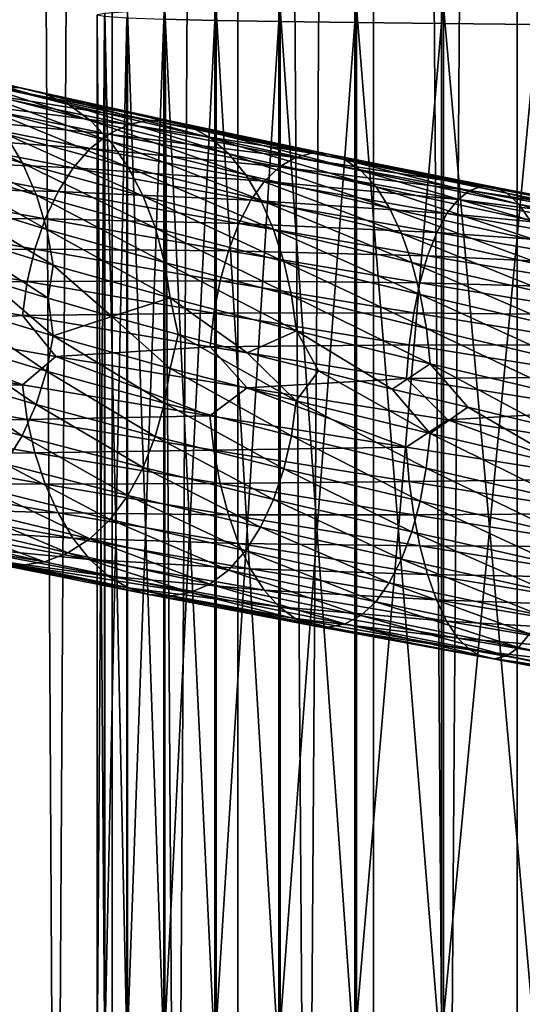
# Model space of a CAD drawing. Header units: metres. Extents: x -44 to 117, y -432 to 89.
# Tile 637 of 656: x -9.25 to -4.4, y -209.76 to -200.26. Entities that reach past the tile are written whole.
import ezdxf

# ---------------------------------------------------------------- set-up
doc = ezdxf.new("R2010")
doc.units = ezdxf.units.M
doc.layers.add('solid_125568', color=7, linetype='CONTINUOUS')

msp = doc.modelspace()

# ---------------------------------------------------------------- linework, layer by layer
at = {"layer": 'solid_125568'}
for points in [[(-4.446262, -312.487854, 241.561676), (-4.446262, -117.692879, 207.214066), (-5.834389, -117.79686, 206.62439)], [(-2.998006, -312.412567, 241.988663), (-2.998006, -117.617592, 207.641052), (-4.446262, -117.692879, 207.214066)], [(-4.446262, -312.487854, 241.561676), (-2.998006, -312.412567, 241.988663), (-4.446262, -117.692879, 207.214066)], [(-5.834389, -312.591827, 240.972), (-5.834389, -117.79686, 206.62439), (-7.143617, -117.928116, 205.87999)], [(-5.834389, -312.591827, 240.972), (-4.446262, -312.487854, 241.561676), (-5.834389, -117.79686, 206.62439)], [(-7.143617, -312.723083, 240.2276), (-7.143617, -117.928116, 205.87999), (-8.356239, -118.084877, 204.990936)], [(-7.143617, -312.723083, 240.2276), (-5.834389, -312.591827, 240.972), (-7.143617, -117.928116, 205.87999)], [(-8.356239, -312.879852, 239.338547), (-8.356239, -118.084877, 204.990936), (-9.455857, -118.26503, 203.969254)], [(-8.356239, -312.879852, 239.338547), (-7.143617, -312.723083, 240.2276), (-8.356239, -118.084877, 204.990936)], [(-9.455857, -313.059998, 238.316864), (-8.356239, -312.879852, 239.338547), (-9.455857, -118.26503, 203.969254)], [(-9.455857, -316.158295, 220.745651), (-9.455857, -121.363304, 186.398041), (-8.356239, -121.543457, 185.376373)], [(-8.356239, -316.33844, 219.723969), (-9.455857, -316.158295, 220.745651), (-8.356239, -121.543457, 185.376373)], [(-8.356239, -316.33844, 219.723969), (-8.356239, -121.543457, 185.376373), (-7.143617, -121.700218, 184.48732)], [(-7.143617, -316.495209, 218.83493), (-8.356239, -316.33844, 219.723969), (-7.143617, -121.700218, 184.48732)], [(-7.143617, -316.495209, 218.83493), (-7.143617, -121.700218, 184.48732), (-5.834389, -121.831474, 183.74292)], [(-5.834389, -316.626465, 218.09053), (-7.143617, -316.495209, 218.83493), (-5.834389, -121.831474, 183.74292)], [(-5.834389, -316.626465, 218.09053), (-5.834389, -121.831474, 183.74292), (-4.446262, -121.935455, 183.153229)], [(-4.446262, -316.730438, 217.500839), (-5.834389, -316.626465, 218.09053), (-4.446262, -121.935455, 183.153229)], [(-4.446262, -316.730438, 217.500839), (-4.446262, -121.935455, 183.153229), (-2.998006, -122.010742, 182.726242)], [(-2.998006, -316.805725, 217.073853), (-4.446262, -316.730438, 217.500839), (-2.998006, -122.010742, 182.726242)], [(-7.365107, -190.34108, 941.518311), (-7.365107, -200.264862, 941.756592), (-7.856378, -200.252304, 942.755249)], [(-6.747565, -190.399216, 940.594116), (-7.365107, -200.264862, 941.756592), (-7.365107, -190.34108, 941.518311)], [(-6.747565, -190.399216, 940.594116), (-6.747565, -200.276489, 940.830627), (-7.365107, -200.264862, 941.756592)], [(-6.01434, -190.451797, 939.758423), (-6.747565, -200.276489, 940.830627), (-6.747565, -190.399216, 940.594116)], [(-6.01434, -190.451797, 939.758423), (-6.01434, -200.287018, 939.993286), (-6.747565, -200.276489, 940.830627)], [(-5.178002, -190.497894, 939.025452), (-6.01434, -200.287018, 939.993286), (-6.01434, -190.451797, 939.758423)], [(-5.178002, -190.497894, 939.025452), (-5.178002, -200.296234, 939.258972), (-6.01434, -200.287018, 939.993286)], [(-4.252891, -190.536758, 938.407898), (-5.178002, -200.296234, 939.258972), (-5.178002, -190.497894, 939.025452)], [(-4.252891, -190.536758, 938.407898), (-4.252891, -200.304016, 938.640198), (-5.178002, -200.296234, 939.258972)], [(-7.847002, -200.170471, 949.267151), (-7.352857, -210.508636, 949.993958), (-7.352857, -200.157928, 950.264404)], [(-7.352857, -200.157928, 950.264404), (-6.732651, -210.543488, 950.917542), (-6.732651, -200.146332, 951.188538)], [(-7.352857, -200.157928, 950.264404), (-7.352857, -210.508636, 949.993958), (-6.732651, -210.543488, 950.917542)], [(-6.732651, -200.146332, 951.188538), (-5.997018, -210.574951, 951.752197), (-5.997018, -200.135818, 952.023743)], [(-6.732651, -200.146332, 951.188538), (-6.732651, -210.543488, 950.917542), (-5.997018, -210.574951, 951.752197)], [(-5.997018, -200.135818, 952.023743), (-5.158569, -210.602554, 952.483643), (-5.158569, -200.126633, 952.755615)], [(-5.997018, -200.135818, 952.023743), (-5.997018, -210.574951, 951.752197), (-5.158569, -210.602554, 952.483643)], [(-5.158569, -200.126633, 952.755615), (-4.231679, -210.625763, 953.099365), (-4.231679, -200.118881, 953.371704)], [(-5.158569, -200.126633, 952.755615), (-5.158569, -210.602554, 952.483643), (-4.231679, -210.625763, 953.099365)], [(-8.499991, -200.21138, 946.012146), (-8.425529, -210.390228, 946.854126), (-8.425529, -200.197418, 947.12262)], [(-8.499991, -200.21138, 946.012146), (-8.499991, -210.348358, 945.744385), (-8.425529, -210.390228, 946.854126)], [(-8.428726, -200.225342, 944.901428), (-8.499991, -210.348358, 945.744385), (-8.499991, -200.21138, 946.012146)], [(-8.428726, -200.225342, 944.901428), (-8.428726, -210.306503, 944.634338), (-8.499991, -210.348358, 945.744385)], [(-8.212955, -200.239059, 943.80957), (-8.428726, -210.306503, 944.634338), (-8.428726, -200.225342, 944.901428)], [(-8.212955, -200.239059, 943.80957), (-8.212955, -210.265335, 943.543152), (-8.428726, -210.306503, 944.634338)], [(-8.425529, -200.197418, 947.12262), (-8.206614, -210.431351, 947.944702), (-8.206614, -200.183701, 948.213867)], [(-8.425529, -200.197418, 947.12262), (-8.425529, -210.390228, 946.854126), (-8.206614, -210.431351, 947.944702)], [(-7.856378, -200.252304, 942.755249), (-8.212955, -210.265335, 943.543152), (-8.212955, -200.239059, 943.80957)], [(-7.856378, -200.252304, 942.755249), (-7.856378, -210.225601, 942.489502), (-8.212955, -210.265335, 943.543152)], [(-8.206614, -200.183701, 948.213867), (-7.847002, -210.471054, 948.997314), (-7.847002, -200.170471, 949.267151)], [(-8.206614, -200.183701, 948.213867), (-8.206614, -210.431351, 947.944702), (-7.847002, -210.471054, 948.997314)], [(-7.365107, -200.264862, 941.756592), (-7.856378, -210.225601, 942.489502), (-7.856378, -200.252304, 942.755249)], [(-7.847002, -200.170471, 949.267151), (-7.847002, -210.471054, 948.997314), (-7.352857, -210.508636, 949.993958)], [(-7.365107, -200.264862, 941.756592), (-7.365107, -210.187958, 941.491455), (-7.856378, -210.225601, 942.489502)], [(-6.747565, -200.276489, 940.830627), (-7.365107, -210.187958, 941.491455), (-7.365107, -200.264862, 941.756592)], [(-6.747565, -200.276489, 940.830627), (-6.747565, -210.153046, 940.566101), (-7.365107, -210.187958, 941.491455)], [(-6.01434, -200.287018, 939.993286), (-6.747565, -210.153046, 940.566101), (-6.747565, -200.276489, 940.830627)], [(-6.01434, -200.287018, 939.993286), (-6.01434, -210.12149, 939.729309), (-6.747565, -210.153046, 940.566101)], [(-5.178002, -200.296234, 939.258972), (-6.01434, -210.12149, 939.729309), (-6.01434, -200.287018, 939.993286)], [(-5.178002, -200.296234, 939.258972), (-5.178002, -210.093796, 938.995422), (-6.01434, -210.12149, 939.729309)], [(-4.252891, -200.304016, 938.640198), (-5.178002, -210.093796, 938.995422), (-5.178002, -200.296234, 939.258972)], [(-4.252891, -200.304016, 938.640198), (-4.252891, -210.07048, 938.377075), (-5.178002, -210.093796, 938.995422)], [(-9.239888, -200.917114, 934.952209), (-9.477649, -200.911362, 934.614929), (-10.850576, -200.592438, 935.701416)], [(-10.578374, -200.597214, 936.011597), (-9.239888, -200.917114, 934.952209), (-10.850576, -200.592438, 935.701416)], [(-9.004701, -200.972351, 935.284241), (-9.239888, -200.917114, 934.952209), (-10.578374, -200.597214, 936.011597)], [(-10.309177, -200.651749, 936.316895), (-9.004701, -200.972351, 935.284241), (-10.578374, -200.597214, 936.011597)], [(-8.777966, -201.077209, 935.603333), (-9.004701, -200.972351, 935.284241), (-10.309177, -200.651749, 936.316895)], [(-10.049645, -200.75618, 936.610291), (-8.777966, -201.077209, 935.603333), (-10.309177, -200.651749, 936.316895)], [(-8.56549, -201.231857, 935.901672), (-8.777966, -201.077209, 935.603333), (-10.049645, -200.75618, 936.610291)], [(-9.806374, -200.910675, 936.884644), (-8.56549, -201.231857, 935.901672), (-10.049645, -200.75618, 936.610291)], [(-8.372273, -201.435196, 936.172058), (-8.56549, -201.231857, 935.901672), (-9.806374, -200.910675, 936.884644)], [(-9.585105, -201.11412, 937.133362), (-8.372273, -201.435196, 936.172058), (-9.806374, -200.910675, 936.884644)], [(-9.477649, -200.911362, 934.614929), (-7.998226, -201.229172, 933.67926), (-9.712371, -200.954849, 934.280212)], [(-7.797578, -201.235947, 934.039856), (-7.998226, -201.229172, 933.67926), (-9.477649, -200.911362, 934.614929)], [(-9.239888, -200.917114, 934.952209), (-7.797578, -201.235947, 934.039856), (-9.477649, -200.911362, 934.614929)], [(-7.599043, -201.291946, 934.394897), (-7.797578, -201.235947, 934.039856), (-9.239888, -200.917114, 934.952209)], [(-9.004701, -200.972351, 935.284241), (-7.599043, -201.291946, 934.394897), (-9.239888, -200.917114, 934.952209)], [(-9.712371, -200.954849, 934.280212), (-8.19624, -201.271408, 933.321411), (-9.938842, -201.047318, 933.956299)], [(-7.998226, -201.229172, 933.67926), (-8.19624, -201.271408, 933.321411), (-9.712371, -200.954849, 934.280212)], [(-7.407651, -201.397324, 934.736023), (-7.599043, -201.291946, 934.394897), (-9.004701, -200.972351, 935.284241)], [(-8.777966, -201.077209, 935.603333), (-7.407651, -201.397324, 934.736023), (-9.004701, -200.972351, 935.284241)], [(-9.222041, -201.642151, 937.536926), (-9.389306, -201.360413, 937.35199), (-10.471853, -201.038376, 938.413696)], [(-10.285291, -201.320938, 938.580322), (-9.222041, -201.642151, 937.536926), (-10.471853, -201.038376, 938.413696)], [(-9.938842, -201.047318, 933.956299), (-8.387302, -201.362381, 932.975098), (-10.151867, -201.188446, 933.651245)], [(-8.19624, -201.271408, 933.321411), (-8.387302, -201.362381, 932.975098), (-9.938842, -201.047318, 933.956299)], [(-8.201295, -201.681107, 936.40979), (-8.372273, -201.435196, 936.172058), (-9.585105, -201.11412, 937.133362)], [(-9.389306, -201.360413, 937.35199), (-8.201295, -201.681107, 936.40979), (-9.585105, -201.11412, 937.133362)], [(-7.228359, -201.552246, 935.054932), (-7.407651, -201.397324, 934.736023), (-8.777966, -201.077209, 935.603333)], [(-8.56549, -201.231857, 935.901672), (-7.228359, -201.552246, 935.054932), (-8.777966, -201.077209, 935.603333)], [(-10.151867, -201.188446, 933.651245), (-8.567112, -201.501755, 932.648987), (-10.346252, -201.376984, 933.372375)], [(-8.387302, -201.362381, 932.975098), (-8.567112, -201.501755, 932.648987), (-10.151867, -201.188446, 933.651245)], [(-7.065365, -201.75563, 935.343933), (-7.228359, -201.552246, 935.054932), (-8.56549, -201.231857, 935.901672)], [(-8.372273, -201.435196, 936.172058), (-7.065365, -201.75563, 935.343933), (-8.56549, -201.231857, 935.901672)], [(-8.19624, -201.271408, 933.321411), (-6.587092, -201.587891, 932.529419), (-8.387302, -201.362381, 932.975098)], [(-7.998226, -201.229172, 933.67926), (-6.428032, -201.54686, 932.906311), (-8.19624, -201.271408, 933.321411)], [(-6.428032, -201.54686, 932.906311), (-6.587092, -201.587891, 932.529419), (-8.19624, -201.271408, 933.321411)], [(-6.266775, -201.554657, 933.286133), (-6.428032, -201.54686, 932.906311), (-7.998226, -201.229172, 933.67926)], [(-7.797578, -201.235947, 934.039856), (-6.266775, -201.554657, 933.286133), (-7.998226, -201.229172, 933.67926)], [(-6.107144, -201.611465, 933.660095), (-6.266775, -201.554657, 933.286133), (-7.797578, -201.235947, 934.039856)], [(-7.599043, -201.291946, 934.394897), (-6.107144, -201.611465, 933.660095), (-7.797578, -201.235947, 934.039856)], [(-5.953269, -201.717453, 934.019409), (-6.107144, -201.611465, 933.660095), (-7.599043, -201.291946, 934.394897)], [(-7.407651, -201.397324, 934.736023), (-5.953269, -201.717453, 934.019409), (-7.599043, -201.291946, 934.394897)], [(-10.346252, -201.376984, 933.372375), (-8.731269, -201.688309, 932.350708), (-10.518351, -201.607376, 933.124023)], [(-8.567112, -201.501755, 932.648987), (-8.731269, -201.688309, 932.350708), (-10.346252, -201.376984, 933.372375)], [(-9.086547, -201.951935, 937.684631), (-9.222041, -201.642151, 937.536926), (-10.285291, -201.320938, 938.580322)], [(-10.134185, -201.631805, 938.713257), (-9.086547, -201.951935, 937.684631), (-10.285291, -201.320938, 938.580322)], [(-8.055207, -201.962219, 936.610901), (-8.201295, -201.681107, 936.40979), (-9.389306, -201.360413, 937.35199)], [(-9.222041, -201.642151, 937.536926), (-8.055207, -201.962219, 936.610901), (-9.389306, -201.360413, 937.35199)], [(-8.387302, -201.362381, 932.975098), (-6.740576, -201.677429, 932.164673), (-8.567112, -201.501755, 932.648987)], [(-6.587092, -201.587891, 932.529419), (-6.740576, -201.677429, 932.164673), (-8.387302, -201.362381, 932.975098)], [(-5.809194, -201.872772, 934.355225), (-5.953269, -201.717453, 934.019409), (-7.407651, -201.397324, 934.736023)], [(-7.228359, -201.552246, 935.054932), (-5.809194, -201.872772, 934.355225), (-7.407651, -201.397324, 934.736023)], [(-6.92113, -202.001328, 935.598022), (-7.065365, -201.75563, 935.343933), (-8.372273, -201.435196, 936.172058)], [(-8.201295, -201.681107, 936.40979), (-6.92113, -202.001328, 935.598022), (-8.372273, -201.435196, 936.172058)], [(-8.567112, -201.501755, 932.648987), (-6.88513, -201.815216, 931.821045), (-8.731269, -201.688309, 932.350708)], [(-6.740576, -201.677429, 932.164673), (-6.88513, -201.815216, 931.821045), (-8.567112, -201.501755, 932.648987)], [(-5.678273, -202.076324, 934.659485), (-5.809194, -201.872772, 934.355225), (-7.228359, -201.552246, 935.054932)], [(-7.065365, -201.75563, 935.343933), (-5.678273, -202.076324, 934.659485), (-7.228359, -201.552246, 935.054932)], [(-6.587092, -201.587891, 932.529419), (-4.90343, -201.905365, 931.911987), (-6.740576, -201.677429, 932.164673)], [(-6.428032, -201.54686, 932.906311), (-4.785124, -201.865494, 932.303589), (-6.587092, -201.587891, 932.529419)], [(-4.785124, -201.865494, 932.303589), (-4.90343, -201.905365, 931.911987), (-6.587092, -201.587891, 932.529419)], [(-4.665081, -201.874283, 932.698364), (-4.785124, -201.865494, 932.303589), (-6.428032, -201.54686, 932.906311)], [(-6.266775, -201.554657, 933.286133), (-4.665081, -201.874283, 932.698364), (-6.428032, -201.54686, 932.906311)], [(-4.546161, -201.931931, 933.087036), (-4.665081, -201.874283, 932.698364), (-6.266775, -201.554657, 933.286133)], [(-6.107144, -201.611465, 933.660095), (-4.546161, -201.931931, 933.087036), (-6.266775, -201.554657, 933.286133)], [(-10.518351, -201.607376, 933.124023), (-8.876606, -201.91655, 932.085083), (-10.665119, -201.872986, 932.910034)], [(-8.731269, -201.688309, 932.350708), (-8.876606, -201.91655, 932.085083), (-10.518351, -201.607376, 933.124023)], [(-8.986102, -202.282333, 937.791565), (-9.086547, -201.951935, 937.684631), (-10.134185, -201.631805, 938.713257)], [(-10.022173, -201.963531, 938.809509), (-8.986102, -202.282333, 937.791565), (-10.134185, -201.631805, 938.713257)], [(-7.936847, -202.271118, 936.771606), (-8.055207, -201.962219, 936.610901), (-9.222041, -201.642151, 937.536926)], [(-9.086547, -201.951935, 937.684631), (-7.936847, -202.271118, 936.771606), (-9.222041, -201.642151, 937.536926)], [(-8.731269, -201.688309, 932.350708), (-7.017195, -201.999985, 931.506714), (-8.876606, -201.91655, 932.085083)], [(-6.88513, -201.815216, 931.821045), (-7.017195, -201.999985, 931.506714), (-8.731269, -201.688309, 932.350708)], [(-6.79786, -202.281998, 935.812988), (-6.92113, -202.001328, 935.598022), (-8.201295, -201.681107, 936.40979)], [(-8.055207, -201.962219, 936.610901), (-6.79786, -202.281998, 935.812988), (-8.201295, -201.681107, 936.40979)], [(-6.740576, -201.677429, 932.164673), (-5.0176, -201.993622, 931.532776), (-6.88513, -201.815216, 931.821045)], [(-4.90343, -201.905365, 931.911987), (-5.0176, -201.993622, 931.532776), (-6.740576, -201.677429, 932.164673)], [(-4.431541, -202.038589, 933.460449), (-4.546161, -201.931931, 933.087036), (-6.107144, -201.611465, 933.660095)], [(-5.953269, -201.717453, 934.019409), (-4.431541, -202.038589, 933.460449), (-6.107144, -201.611465, 933.660095)], [(-5.562416, -202.321991, 934.927002), (-5.678273, -202.076324, 934.659485), (-7.065365, -201.75563, 935.343933)], [(-6.92113, -202.001328, 935.598022), (-5.562416, -202.321991, 934.927002), (-7.065365, -201.75563, 935.343933)], [(-4.324314, -202.194397, 933.809387), (-4.431541, -202.038589, 933.460449), (-5.953269, -201.717453, 934.019409)], [(-5.809194, -201.872772, 934.355225), (-4.324314, -202.194397, 933.809387), (-5.953269, -201.717453, 934.019409)], [(-10.665119, -201.872986, 932.910034), (-9.000498, -202.179886, 931.856262), (-10.783823, -202.167053, 932.734497)], [(-8.876606, -201.91655, 932.085083), (-9.000498, -202.179886, 931.856262), (-10.665119, -201.872986, 932.910034)], [(-6.88513, -201.815216, 931.821045), (-5.125263, -202.129959, 931.175537), (-7.017195, -201.999985, 931.506714)], [(-5.0176, -201.993622, 931.532776), (-5.125263, -202.129959, 931.175537), (-6.88513, -201.815216, 931.821045)], [(-4.226946, -202.398239, 934.125427), (-4.324314, -202.194397, 933.809387), (-5.809194, -201.872772, 934.355225)], [(-5.678273, -202.076324, 934.659485), (-4.226946, -202.398239, 934.125427), (-5.809194, -201.872772, 934.355225)], [(-4.785124, -201.865494, 932.303589), (-3.088523, -202.186142, 931.876953), (-4.90343, -201.905365, 931.911987)], [(-3.01104, -202.195877, 932.282227), (-3.088523, -202.186142, 931.876953), (-4.785124, -201.865494, 932.303589)], [(-4.665081, -201.874283, 932.698364), (-3.01104, -202.195877, 932.282227), (-4.785124, -201.865494, 932.303589)], [(-2.934166, -202.254364, 932.681213), (-3.01104, -202.195877, 932.282227), (-4.665081, -201.874283, 932.698364)], [(-4.546161, -201.931931, 933.087036), (-2.934166, -202.254364, 932.681213), (-4.665081, -201.874283, 932.698364)], [(-8.923983, -202.625885, 937.854309), (-8.986102, -202.282333, 937.791565), (-10.022173, -201.963531, 938.809509)], [(-9.952889, -202.30867, 938.865845), (-8.923983, -202.625885, 937.854309), (-10.022173, -201.963531, 938.809509)], [(-7.849097, -202.600388, 936.888), (-7.936847, -202.271118, 936.771606), (-9.086547, -201.951935, 937.684631)], [(-8.986102, -202.282333, 937.791565), (-7.849097, -202.600388, 936.888), (-9.086547, -201.951935, 937.684631)], [(-8.876606, -201.91655, 932.085083), (-7.134122, -202.226318, 931.226746), (-9.000498, -202.179886, 931.856262)], [(-7.017195, -201.999985, 931.506714), (-7.134122, -202.226318, 931.226746), (-8.876606, -201.91655, 932.085083)], [(-6.697963, -202.590225, 935.984741), (-6.79786, -202.281998, 935.812988), (-8.055207, -201.962219, 936.610901)], [(-7.936847, -202.271118, 936.771606), (-6.697963, -202.590225, 935.984741), (-8.055207, -201.962219, 936.610901)], [(-4.90343, -201.905365, 931.911987), (-3.164746, -202.22496, 931.474854), (-5.0176, -201.993622, 931.532776)], [(-3.088523, -202.186142, 931.876953), (-3.164746, -202.22496, 931.474854), (-4.90343, -201.905365, 931.911987)], [(-2.860088, -202.361725, 933.064453), (-2.934166, -202.254364, 932.681213), (-4.546161, -201.931931, 933.087036)], [(-4.431541, -202.038589, 933.460449), (-2.860088, -202.361725, 933.064453), (-4.546161, -201.931931, 933.087036)], [(-7.017195, -201.999985, 931.506714), (-5.223741, -202.313171, 930.848633), (-7.134122, -202.226318, 931.226746)], [(-5.125263, -202.129959, 931.175537), (-5.223741, -202.313171, 930.848633), (-7.017195, -201.999985, 931.506714)], [(-5.463364, -202.602402, 935.153259), (-5.562416, -202.321991, 934.927002), (-6.92113, -202.001328, 935.598022)], [(-6.79786, -202.281998, 935.812988), (-5.463364, -202.602402, 935.153259), (-6.92113, -202.001328, 935.598022)], [(-5.0176, -201.993622, 931.532776), (-3.238322, -202.312073, 931.085571), (-5.125263, -202.129959, 931.175537)], [(-3.164746, -202.22496, 931.474854), (-3.238322, -202.312073, 931.085571), (-5.0176, -201.993622, 931.532776)], [(-2.79091, -202.518097, 933.422485), (-2.860088, -202.361725, 933.064453), (-4.431541, -202.038589, 933.460449)], [(-4.324314, -202.194397, 933.809387), (-2.79091, -202.518097, 933.422485), (-4.431541, -202.038589, 933.460449)], [(-4.140779, -202.644028, 934.403198), (-4.226946, -202.398239, 934.125427), (-5.678273, -202.076324, 934.659485)], [(-5.562416, -202.321991, 934.927002), (-4.140779, -202.644028, 934.403198), (-5.678273, -202.076324, 934.659485)], [(-5.125263, -202.129959, 931.175537), (-3.307885, -202.447189, 930.718628), (-5.223741, -202.313171, 930.848633)], [(-3.238322, -202.312073, 931.085571), (-3.307885, -202.447189, 930.718628), (-5.125263, -202.129959, 931.175537)], [(-10.783823, -202.167053, 932.734497), (-9.100647, -202.471634, 931.668579), (-10.871824, -202.482864, 932.60144)], [(-9.000498, -202.179886, 931.856262), (-9.100647, -202.471634, 931.668579), (-10.783823, -202.167053, 932.734497)], [(-9.000498, -202.179886, 931.856262), (-7.23373, -202.487656, 930.985596), (-9.100647, -202.471634, 931.668579)], [(-7.134122, -202.226318, 931.226746), (-7.23373, -202.487656, 930.985596), (-9.000498, -202.179886, 931.856262)], [(-7.134122, -202.226318, 931.226746), (-5.310934, -202.537857, 930.557495), (-7.23373, -202.487656, 930.985596)], [(-5.223741, -202.313171, 930.848633), (-5.310934, -202.537857, 930.557495), (-7.134122, -202.226318, 931.226746)], [(-9.952889, -202.30867, 938.865845), (-9.550628, -202.771072, 938.48114), (-8.971779, -202.945938, 937.930542)], [(-9.952889, -202.30867, 938.865845), (-8.971779, -202.945938, 937.930542), (-8.923983, -202.625885, 937.854309)], [(-7.794838, -202.942581, 936.95636), (-7.849097, -202.600388, 936.888), (-8.986102, -202.282333, 937.791565)], [(-8.923983, -202.625885, 937.854309), (-7.794838, -202.942581, 936.95636), (-8.986102, -202.282333, 937.791565)], [(-6.623894, -202.918579, 936.109253), (-6.697963, -202.590225, 935.984741), (-7.936847, -202.271118, 936.771606)], [(-7.849097, -202.600388, 936.888), (-6.623894, -202.918579, 936.109253), (-7.936847, -202.271118, 936.771606)], [(-5.383063, -202.910156, 935.334106), (-5.463364, -202.602402, 935.153259), (-6.79786, -202.281998, 935.812988)], [(-6.697963, -202.590225, 935.984741), (-5.383063, -202.910156, 935.334106), (-6.79786, -202.281998, 935.812988)], [(-4.067064, -202.924362, 934.638184), (-4.140779, -202.644028, 934.403198), (-5.562416, -202.321991, 934.927002)], [(-5.463364, -202.602402, 935.153259), (-4.067064, -202.924362, 934.638184), (-5.562416, -202.321991, 934.927002)], [(-5.223741, -202.313171, 930.848633), (-3.371672, -202.629089, 930.382813), (-5.310934, -202.537857, 930.557495)], [(-3.307885, -202.447189, 930.718628), (-3.371672, -202.629089, 930.382813), (-5.223741, -202.313171, 930.848633)], [(-10.871824, -202.482864, 932.60144), (-9.174861, -202.785156, 931.526367), (-10.9265, -202.813675, 932.515137)], [(-9.100647, -202.471634, 931.668579), (-9.174861, -202.785156, 931.526367), (-10.871824, -202.482864, 932.60144)], [(-9.100647, -202.471634, 931.668579), (-7.314188, -202.777405, 930.787842), (-9.174861, -202.785156, 931.526367)], [(-7.23373, -202.487656, 930.985596), (-7.314188, -202.777405, 930.787842), (-9.100647, -202.471634, 931.668579)], [(-7.23373, -202.487656, 930.985596), (-5.385131, -202.797531, 930.306702), (-7.314188, -202.777405, 930.787842)], [(-5.310934, -202.537857, 930.557495), (-5.385131, -202.797531, 930.306702), (-7.23373, -202.487656, 930.985596)], [(-5.310934, -202.537857, 930.557495), (-3.428151, -202.852448, 930.083618), (-5.385131, -202.797531, 930.306702)], [(-3.371672, -202.629089, 930.382813), (-3.428151, -202.852448, 930.083618), (-5.310934, -202.537857, 930.557495)], [(-8.923983, -202.625885, 937.854309), (-8.971779, -202.945938, 937.930542), (-8.359776, -203.121292, 937.412903)], [(-8.923983, -202.625885, 937.854309), (-8.359776, -203.121292, 937.412903), (-7.794838, -202.942581, 936.95636)], [(-6.578106, -203.259644, 936.182373), (-6.623894, -202.918579, 936.109253), (-7.849097, -202.600388, 936.888)], [(-7.794838, -202.942581, 936.95636), (-6.578106, -203.259644, 936.182373), (-7.849097, -202.600388, 936.888)], [(-5.323516, -203.237839, 935.465088), (-5.383063, -202.910156, 935.334106), (-6.697963, -202.590225, 935.984741)], [(-6.623894, -202.918579, 936.109253), (-5.323516, -203.237839, 935.465088), (-6.697963, -202.590225, 935.984741)], [(-4.007268, -203.231842, 934.825928), (-4.067064, -202.924362, 934.638184), (-5.463364, -202.602402, 935.153259)], [(-5.383063, -202.910156, 935.334106), (-4.007268, -203.231842, 934.825928), (-5.463364, -202.602402, 935.153259)], [(-9.174861, -202.785156, 931.526367), (-9.220963, -203.113754, 931.434143), (-10.9265, -202.813675, 932.515137)], [(-10.9265, -202.813675, 932.515137), (-9.220963, -203.113754, 931.434143), (-10.643605, -203.205994, 932.269531)], [(-9.954155, -202.996262, 938.848267), (-8.925208, -203.309509, 937.835449), (-9.550628, -202.771072, 938.48114)], [(-8.925208, -203.309509, 937.835449), (-8.971779, -202.945938, 937.930542), (-9.550628, -202.771072, 938.48114)], [(-9.174861, -202.785156, 931.526367), (-7.373772, -203.088959, 930.638062), (-9.220963, -203.113754, 931.434143)], [(-7.314188, -202.777405, 930.787842), (-7.373772, -203.088959, 930.638062), (-9.174861, -202.785156, 931.526367)], [(-7.314188, -202.777405, 930.787842), (-5.444988, -203.085617, 930.100952), (-7.373772, -203.088959, 930.638062)], [(-5.385131, -202.797531, 930.306702), (-5.444988, -203.085617, 930.100952), (-7.314188, -202.777405, 930.787842)], [(-5.385131, -202.797531, 930.306702), (-3.476106, -203.110779, 929.825867), (-5.444988, -203.085617, 930.100952)], [(-3.428151, -202.852448, 930.083618), (-3.476106, -203.110779, 929.825867), (-5.385131, -202.797531, 930.306702)], [(-5.286719, -203.578003, 935.542053), (-5.323516, -203.237839, 935.465088), (-6.623894, -202.918579, 936.109253)], [(-6.578106, -203.259644, 936.182373), (-5.286719, -203.578003, 935.542053), (-6.623894, -202.918579, 936.109253)], [(-3.962917, -203.559067, 934.961853), (-4.007268, -203.231842, 934.825928), (-5.383063, -202.910156, 935.334106)], [(-5.323516, -203.237839, 935.465088), (-3.962917, -203.559067, 934.961853), (-5.383063, -202.910156, 935.334106)], [(-10.024262, -203.33786, 938.773987), (-8.988077, -203.648911, 937.753601), (-9.954155, -202.996262, 938.848267)], [(-8.988077, -203.648911, 937.753601), (-8.925208, -203.309509, 937.835449), (-9.954155, -202.996262, 938.848267)], [(-8.925208, -203.309509, 937.835449), (-8.359776, -203.121292, 937.412903), (-8.971779, -202.945938, 937.930542)], [(-7.794838, -202.942581, 936.95636), (-8.359776, -203.121292, 937.412903), (-7.718803, -203.296646, 936.931946)], [(-7.794838, -202.942581, 936.95636), (-7.718803, -203.296646, 936.931946), (-7.053242, -203.471634, 936.490845)], [(-7.794838, -202.942581, 936.95636), (-7.053242, -203.471634, 936.490845), (-6.578106, -203.259644, 936.182373)], [(-7.373772, -203.088959, 930.638062), (-7.410778, -203.41568, 930.540894), (-9.220963, -203.113754, 931.434143)], [(-7.373772, -203.088959, 930.638062), (-5.489269, -203.395554, 929.945129), (-7.410778, -203.41568, 930.540894)], [(-5.444988, -203.085617, 930.100952), (-5.489269, -203.395554, 929.945129), (-7.373772, -203.088959, 930.638062)], [(-5.444988, -203.085617, 930.100952), (-3.51469, -203.397568, 929.61438), (-5.489269, -203.395554, 929.945129)], [(-3.476106, -203.110779, 929.825867), (-3.51469, -203.397568, 929.61438), (-5.444988, -203.085617, 930.100952)], [(-10.643605, -203.205994, 932.269531), (-9.221682, -203.781799, 931.413086), (-10.927288, -203.485397, 932.495239)], [(-9.220963, -203.113754, 931.434143), (-8.899944, -203.506927, 931.211426), (-10.643605, -203.205994, 932.269531)], [(-10.643605, -203.205994, 932.269531), (-8.899944, -203.506927, 931.211426), (-9.221682, -203.781799, 931.413086)], [(-9.220963, -203.113754, 931.434143), (-7.410778, -203.41568, 930.540894), (-8.899944, -203.506927, 931.211426)], [(-8.925208, -203.309509, 937.835449), (-7.79601, -203.62265, 936.936279), (-8.359776, -203.121292, 937.412903)], [(-7.79601, -203.62265, 936.936279), (-7.718803, -203.296646, 936.931946), (-8.359776, -203.121292, 937.412903)], [(-7.79601, -203.62265, 936.936279), (-6.579211, -203.936676, 936.161011), (-7.718803, -203.296646, 936.931946)], [(-6.579211, -203.936676, 936.161011), (-7.053242, -203.471634, 936.490845), (-7.718803, -203.296646, 936.931946)], [(-6.578106, -203.259644, 936.182373), (-7.053242, -203.471634, 936.490845), (-6.364773, -203.646561, 936.090576)], [(-6.578106, -203.259644, 936.182373), (-6.364773, -203.646561, 936.090576), (-5.654077, -203.821991, 935.731689)], [(-6.578106, -203.259644, 936.182373), (-5.654077, -203.821991, 935.731689), (-5.286719, -203.578003, 935.542053)], [(-3.935527, -203.89856, 935.041626), (-3.962917, -203.559067, 934.961853), (-5.323516, -203.237839, 935.465088)], [(-5.286719, -203.578003, 935.542053), (-3.935527, -203.89856, 935.041626), (-5.323516, -203.237839, 935.465088)], [(-10.136807, -203.663971, 938.6604), (-9.088965, -203.972702, 937.628113), (-10.024262, -203.33786, 938.773987)], [(-9.088965, -203.972702, 937.628113), (-8.988077, -203.648911, 937.753601), (-10.024262, -203.33786, 938.773987)], [(-8.988077, -203.648911, 937.753601), (-7.850934, -203.960083, 936.847534), (-8.925208, -203.309509, 937.835449)], [(-7.850934, -203.960083, 936.847534), (-7.79601, -203.62265, 936.936279), (-8.925208, -203.309509, 937.835449)], [(-5.489269, -203.395554, 929.945129), (-5.516759, -203.720795, 929.843994), (-7.410778, -203.41568, 930.540894)], [(-5.489269, -203.395554, 929.945129), (-3.54317, -203.706284, 929.454163), (-5.516759, -203.720795, 929.843994)], [(-3.51469, -203.397568, 929.61438), (-3.54317, -203.706284, 929.454163), (-5.489269, -203.395554, 929.945129)], [(-10.927288, -203.485397, 932.495239), (-9.221682, -203.781799, 931.413086), (-10.872859, -203.820663, 932.561523)], [(-7.410778, -203.41568, 930.540894), (-7.05258, -203.810471, 930.346252), (-8.899944, -203.506927, 931.211426)], [(-7.410778, -203.41568, 930.540894), (-5.516759, -203.720795, 929.843994), (-7.05258, -203.810471, 930.346252)], [(-6.579211, -203.936676, 936.161011), (-6.364773, -203.646561, 936.090576), (-7.053242, -203.471634, 936.490845)], [(-8.899944, -203.506927, 931.211426), (-7.411419, -204.080688, 930.518616), (-9.221682, -203.781799, 931.413086)], [(-8.899944, -203.506927, 931.211426), (-7.05258, -203.810471, 930.346252), (-7.411419, -204.080688, 930.518616)], [(-5.286719, -203.578003, 935.542053), (-5.654077, -203.821991, 935.731689), (-4.922598, -203.998383, 935.414612)], [(-5.286719, -203.578003, 935.542053), (-4.922598, -203.998383, 935.414612), (-4.172426, -204.175995, 935.14032)], [(-5.286719, -203.578003, 935.542053), (-4.172426, -204.175995, 935.14032), (-3.935527, -203.89856, 935.041626)], [(-10.288352, -203.9673, 938.51123), (-9.224813, -204.273621, 937.463196), (-10.136807, -203.663971, 938.6604)], [(-9.224813, -204.273621, 937.463196), (-9.088965, -203.972702, 937.628113), (-10.136807, -203.663971, 938.6604)], [(-9.088965, -203.972702, 937.628113), (-7.939033, -204.281754, 936.711548), (-8.988077, -203.648911, 937.753601)], [(-7.939033, -204.281754, 936.711548), (-7.850934, -203.960083, 936.847534), (-8.988077, -203.648911, 937.753601)], [(-7.850934, -203.960083, 936.847534), (-6.625574, -204.272354, 936.066345), (-7.79601, -203.62265, 936.936279)], [(-6.625574, -204.272354, 936.066345), (-6.579211, -203.936676, 936.161011), (-7.79601, -203.62265, 936.936279)], [(-6.579211, -203.936676, 936.161011), (-5.287745, -204.252487, 935.519409), (-6.364773, -203.646561, 936.090576)], [(-5.287745, -204.252487, 935.519409), (-5.654077, -203.821991, 935.731689), (-6.364773, -203.646561, 936.090576)], [(-5.516759, -203.720795, 929.843994), (-5.116757, -204.119019, 929.680481), (-7.05258, -203.810471, 930.346252)], [(-3.54317, -203.706284, 929.454163), (-3.560838, -204.03038, 929.350037), (-5.516759, -203.720795, 929.843994)], [(-5.516759, -203.720795, 929.843994), (-3.560838, -204.03038, 929.350037), (-5.116757, -204.119019, 929.680481)], [(-9.221682, -203.781799, 931.413086), (-9.175725, -204.115463, 931.484192), (-10.872859, -203.820663, 932.561523)], [(-10.872859, -203.820663, 932.561523), (-9.175725, -204.115463, 931.484192), (-10.784869, -204.143784, 932.67511)], [(-9.221682, -203.781799, 931.413086), (-7.411419, -204.080688, 930.518616), (-9.175725, -204.115463, 931.484192)], [(-7.05258, -203.810471, 930.346252), (-5.517317, -204.383408, 929.820557), (-7.411419, -204.080688, 930.518616)], [(-7.05258, -203.810471, 930.346252), (-5.116757, -204.119019, 929.680481), (-5.517317, -204.383408, 929.820557)], [(-5.287745, -204.252487, 935.519409), (-4.922598, -203.998383, 935.414612), (-5.654077, -203.821991, 935.731689)], [(-9.39256, -204.544434, 937.262817), (-9.224813, -204.273621, 937.463196), (-10.288352, -203.9673, 938.51123)], [(-7.939033, -204.281754, 936.711548), (-6.699892, -204.592148, 935.921143), (-7.850934, -203.960083, 936.847534)], [(-6.699892, -204.592148, 935.921143), (-6.625574, -204.272354, 936.066345), (-7.850934, -203.960083, 936.847534)], [(-6.625574, -204.272354, 936.066345), (-5.325019, -204.5867, 935.419739), (-6.579211, -203.936676, 936.161011)], [(-5.325019, -204.5867, 935.419739), (-5.287745, -204.252487, 935.519409), (-6.579211, -203.936676, 936.161011)], [(-9.224813, -204.273621, 937.463196), (-8.057658, -204.58046, 936.532593), (-9.088965, -203.972702, 937.628113)], [(-8.057658, -204.58046, 936.532593), (-7.939033, -204.281754, 936.711548), (-9.088965, -203.972702, 937.628113)], [(-5.287745, -204.252487, 935.519409), (-3.936461, -204.571091, 935.017761), (-4.922598, -203.998383, 935.414612)], [(-3.560838, -204.03038, 929.350037), (-3.125325, -204.432327, 929.225159), (-5.116757, -204.119019, 929.680481)], [(-3.936461, -204.571091, 935.017761), (-4.172426, -204.175995, 935.14032), (-4.922598, -203.998383, 935.414612)], [(-9.175725, -204.115463, 931.484192), (-9.101412, -204.437241, 931.605896), (-10.784869, -204.143784, 932.67511)], [(-10.784869, -204.143784, 932.67511), (-9.101412, -204.437241, 931.605896), (-10.666279, -204.447754, 932.832642)], [(-7.411419, -204.080688, 930.518616), (-7.374456, -204.413071, 930.593567), (-9.175725, -204.115463, 931.484192)], [(-9.175725, -204.115463, 931.484192), (-7.374456, -204.413071, 930.593567), (-9.101412, -204.437241, 931.605896)], [(-7.411419, -204.080688, 930.518616), (-5.517317, -204.383408, 929.820557), (-7.374456, -204.413071, 930.593567)], [(-5.116757, -204.119019, 929.680481), (-3.561304, -204.69133, 929.325439), (-5.517317, -204.383408, 929.820557)], [(-5.116757, -204.119019, 929.680481), (-3.125325, -204.432327, 929.225159), (-3.561304, -204.69133, 929.325439)], [(-5.325019, -204.5867, 935.419739), (-3.964226, -204.904099, 934.914063), (-5.287745, -204.252487, 935.519409)], [(-3.964226, -204.904099, 934.914063), (-3.936461, -204.571091, 935.017761), (-5.287745, -204.252487, 935.519409)], [(-9.39256, -204.544434, 937.262817), (-8.204165, -204.848999, 936.315063), (-9.224813, -204.273621, 937.463196)], [(-8.204165, -204.848999, 936.315063), (-8.057658, -204.58046, 936.532593), (-9.224813, -204.273621, 937.463196)], [(-8.057658, -204.58046, 936.532593), (-6.799963, -204.888855, 935.730042), (-7.939033, -204.281754, 936.711548)], [(-6.799963, -204.888855, 935.730042), (-6.699892, -204.592148, 935.921143), (-7.939033, -204.281754, 936.711548)], [(-6.699892, -204.592148, 935.921143), (-5.384714, -204.904861, 935.266907), (-6.625574, -204.272354, 936.066345)], [(-5.384714, -204.904861, 935.266907), (-5.325019, -204.5867, 935.419739), (-6.625574, -204.272354, 936.066345)], [(-9.101412, -204.437241, 931.605896), (-9.001281, -204.740204, 931.774536), (-10.666279, -204.447754, 932.832642)], [(-7.374456, -204.413071, 930.593567), (-7.314663, -204.73381, 930.721924), (-9.101412, -204.437241, 931.605896)], [(-9.101412, -204.437241, 931.605896), (-7.314663, -204.73381, 930.721924), (-9.001281, -204.740204, 931.774536)], [(-5.517317, -204.383408, 929.820557), (-5.489766, -204.714828, 929.898376), (-7.374456, -204.413071, 930.593567)], [(-7.374456, -204.413071, 930.593567), (-5.489766, -204.714828, 929.898376), (-7.314663, -204.73381, 930.721924)], [(-5.517317, -204.383408, 929.820557), (-3.561304, -204.69133, 929.325439), (-5.489766, -204.714828, 929.898376)], [(-10.666279, -204.447754, 932.832642), (-9.001281, -204.740204, 931.774536), (-10.520037, -204.725662, 933.030457)], [(-9.589086, -204.777924, 937.031006), (-8.37584, -205.080185, 936.063293), (-9.39256, -204.544434, 937.262817)], [(-8.37584, -205.080185, 936.063293), (-8.204165, -204.848999, 936.315063), (-9.39256, -204.544434, 937.262817)], [(-8.204165, -204.848999, 936.315063), (-6.923583, -205.155319, 935.497742), (-8.057658, -204.58046, 936.532593)], [(-6.923583, -205.155319, 935.497742), (-6.799963, -204.888855, 935.730042), (-8.057658, -204.58046, 936.532593)], [(-6.799963, -204.888855, 935.730042), (-5.465094, -205.199829, 935.065735), (-6.699892, -204.592148, 935.921143)], [(-5.465094, -205.199829, 935.065735), (-5.384714, -204.904861, 935.266907), (-6.699892, -204.592148, 935.921143)], [(-5.384714, -204.904861, 935.266907), (-4.008623, -205.220901, 934.755188), (-5.325019, -204.5867, 935.419739)], [(-4.008623, -205.220901, 934.755188), (-3.964226, -204.904099, 934.914063), (-5.325019, -204.5867, 935.419739)], [(-10.520037, -204.725662, 933.030457), (-8.877855, -205.017456, 931.986267), (-10.34902, -204.97052, 933.265076)], [(-9.001281, -204.740204, 931.774536), (-8.877855, -205.017456, 931.986267), (-10.520037, -204.725662, 933.030457)], [(-5.489766, -204.714828, 929.898376), (-5.445169, -205.034851, 930.031738), (-7.314663, -204.73381, 930.721924)], [(-3.561304, -204.69133, 929.325439), (-3.543475, -205.022125, 929.40509), (-5.489766, -204.714828, 929.898376)], [(-5.489766, -204.714828, 929.898376), (-3.543475, -205.022125, 929.40509), (-5.445169, -205.034851, 930.031738)], [(-9.811071, -204.966934, 936.771667), (-8.569757, -205.266891, 935.781555), (-9.589086, -204.777924, 937.031006)], [(-8.569757, -205.266891, 935.781555), (-8.37584, -205.080185, 936.063293), (-9.589086, -204.777924, 937.031006)], [(-7.314663, -204.73381, 930.721924), (-7.234127, -205.036041, 930.899658), (-9.001281, -204.740204, 931.774536)], [(-9.001281, -204.740204, 931.774536), (-7.234127, -205.036041, 930.899658), (-8.877855, -205.017456, 931.986267)], [(-7.314663, -204.73381, 930.721924), (-5.445169, -205.034851, 930.031738), (-7.234127, -205.036041, 930.899658)], [(-8.37584, -205.080185, 936.063293), (-7.06848, -205.384399, 935.22876), (-8.204165, -204.848999, 936.315063)], [(-7.06848, -205.384399, 935.22876), (-6.923583, -205.155319, 935.497742), (-8.204165, -204.848999, 936.315063)], [(-6.923583, -205.155319, 935.497742), (-5.564425, -205.464478, 934.821167), (-6.799963, -204.888855, 935.730042)], [(-5.564425, -205.464478, 934.821167), (-5.465094, -205.199829, 935.065735), (-6.799963, -204.888855, 935.730042)], [(-5.465094, -205.199829, 935.065735), (-4.068403, -205.51442, 934.546082), (-5.384714, -204.904861, 935.266907)], [(-4.068403, -205.51442, 934.546082), (-4.008623, -205.220901, 934.755188), (-5.384714, -204.904861, 935.266907)], [(-10.34902, -204.97052, 933.265076), (-8.733585, -205.262054, 932.237305), (-10.15581, -205.175476, 933.532715)], [(-8.877855, -205.017456, 931.986267), (-8.733585, -205.262054, 932.237305), (-10.34902, -204.97052, 933.265076)], [(-10.05456, -205.105621, 936.489014), (-8.782408, -205.403336, 935.474426), (-9.811071, -204.966934, 936.771667)], [(-8.782408, -205.403336, 935.474426), (-8.569757, -205.266891, 935.781555), (-9.811071, -204.966934, 936.771667)], [(-10.31368, -205.193298, 936.189758), (-9.008659, -205.488892, 935.149231), (-10.05456, -205.105621, 936.489014)], [(-9.008659, -205.488892, 935.149231), (-8.782408, -205.403336, 935.474426), (-10.05456, -205.105621, 936.489014)], [(-8.877855, -205.017456, 931.986267), (-7.13492, -205.312836, 931.122742), (-8.733585, -205.262054, 932.237305)], [(-7.234127, -205.036041, 930.899658), (-7.13492, -205.312836, 931.122742), (-8.877855, -205.017456, 931.986267)], [(-8.569757, -205.266891, 935.781555), (-7.23215, -205.569, 934.927673), (-8.37584, -205.080185, 936.063293)], [(-7.23215, -205.569, 934.927673), (-7.06848, -205.384399, 935.22876), (-8.37584, -205.080185, 936.063293)], [(-5.445169, -205.034851, 930.031738), (-5.385139, -205.336594, 930.216431), (-7.234127, -205.036041, 930.899658)], [(-7.234127, -205.036041, 930.899658), (-5.385139, -205.336594, 930.216431), (-7.13492, -205.312836, 931.122742)], [(-3.543475, -205.022125, 929.40509), (-3.514575, -205.341705, 929.541809), (-5.445169, -205.034851, 930.031738)], [(-5.445169, -205.034851, 930.031738), (-3.514575, -205.341705, 929.541809), (-5.385139, -205.336594, 930.216431)], [(-10.58236, -205.230499, 935.881409), (-9.008659, -205.488892, 935.149231), (-10.31368, -205.193298, 936.189758)], [(-10.15581, -205.175476, 933.532715), (-8.570605, -205.467148, 932.52356), (-9.943265, -205.334656, 933.828857)], [(-8.733585, -205.262054, 932.237305), (-8.570605, -205.467148, 932.52356), (-10.15581, -205.175476, 933.532715)], [(-7.06848, -205.384399, 935.22876), (-5.680899, -205.691681, 934.537964), (-6.923583, -205.155319, 935.497742)], [(-5.680899, -205.691681, 934.537964), (-5.564425, -205.464478, 934.821167), (-6.923583, -205.155319, 935.497742)], [(-5.564425, -205.464478, 934.821167), (-4.142321, -205.777512, 934.291809), (-5.465094, -205.199829, 935.065735)], [(-4.142321, -205.777512, 934.291809), (-4.068403, -205.51442, 934.546082), (-5.465094, -205.199829, 935.065735)], [(-10.58236, -205.230499, 935.881409), (-9.243272, -205.52417, 934.814087), (-9.008659, -205.488892, 935.149231)], [(-9.481025, -205.50975, 934.477112), (-9.243272, -205.52417, 934.814087), (-10.58236, -205.230499, 935.881409)], [(-8.782408, -205.403336, 935.474426), (-7.411574, -205.703369, 934.599487), (-8.569757, -205.266891, 935.781555)], [(-8.733585, -205.262054, 932.237305), (-7.019034, -205.557343, 931.387207), (-8.570605, -205.467148, 932.52356)], [(-7.13492, -205.312836, 931.122742), (-7.019034, -205.557343, 931.387207), (-8.733585, -205.262054, 932.237305)], [(-7.411574, -205.703369, 934.599487), (-7.23215, -205.569, 934.927673), (-8.569757, -205.266891, 935.781555)], [(-9.943265, -205.334656, 933.828857), (-8.391241, -205.626923, 932.84021), (-9.716352, -205.44632, 934.146179)], [(-8.570605, -205.467148, 932.52356), (-8.391241, -205.626923, 932.84021), (-9.943265, -205.334656, 933.828857)], [(-7.23215, -205.569, 934.927673), (-5.812465, -205.87439, 934.220886), (-7.06848, -205.384399, 935.22876)], [(-7.13492, -205.312836, 931.122742), (-5.311272, -205.613174, 930.448303), (-7.019034, -205.557343, 931.387207)], [(-5.385139, -205.336594, 930.216431), (-5.311272, -205.613174, 930.448303), (-7.13492, -205.312836, 931.122742)], [(-5.812465, -205.87439, 934.220886), (-5.680899, -205.691681, 934.537964), (-7.06848, -205.384399, 935.22876)], [(-5.385139, -205.336594, 930.216431), (-3.475725, -205.643219, 929.731262), (-5.311272, -205.613174, 930.448303)], [(-3.514575, -205.341705, 929.541809), (-3.475725, -205.643219, 929.731262), (-5.385139, -205.336594, 930.216431)], [(-9.716352, -205.44632, 934.146179), (-8.199658, -205.739594, 933.179626), (-9.481025, -205.50975, 934.477112)], [(-8.391241, -205.626923, 932.84021), (-8.199658, -205.739594, 933.179626), (-9.716352, -205.44632, 934.146179)], [(-9.008659, -205.488892, 935.149231), (-7.602414, -205.786942, 934.252014), (-8.782408, -205.403336, 935.474426)], [(-7.602414, -205.786942, 934.252014), (-7.411574, -205.703369, 934.599487), (-8.782408, -205.403336, 935.474426)], [(-8.570605, -205.467148, 932.52356), (-6.888133, -205.762711, 931.688721), (-8.391241, -205.626923, 932.84021)], [(-7.019034, -205.557343, 931.387207), (-6.888133, -205.762711, 931.688721), (-8.570605, -205.467148, 932.52356)], [(-5.680899, -205.691681, 934.537964), (-4.229055, -206.003113, 933.997437), (-5.564425, -205.464478, 934.821167)], [(-4.229055, -206.003113, 933.997437), (-4.142321, -205.777512, 934.291809), (-5.564425, -205.464478, 934.821167)], [(-9.481025, -205.50975, 934.477112), (-8.000969, -205.804352, 933.533508), (-9.243272, -205.52417, 934.814087)], [(-8.199658, -205.739594, 933.179626), (-8.000969, -205.804352, 933.533508), (-9.481025, -205.50975, 934.477112)], [(-9.243272, -205.52417, 934.814087), (-7.602414, -205.786942, 934.252014), (-9.008659, -205.488892, 935.149231)], [(-9.243272, -205.52417, 934.814087), (-7.800322, -205.820389, 933.893799), (-7.602414, -205.786942, 934.252014)], [(-8.000969, -205.804352, 933.533508), (-7.800322, -205.820389, 933.893799), (-9.243272, -205.52417, 934.814087)], [(-7.411574, -205.703369, 934.599487), (-5.956627, -206.006882, 933.875305), (-7.23215, -205.569, 934.927673)], [(-5.956627, -206.006882, 933.875305), (-5.812465, -205.87439, 934.220886), (-7.23215, -205.569, 934.927673)], [(-7.019034, -205.557343, 931.387207), (-5.225083, -205.857742, 930.723022), (-6.888133, -205.762711, 931.688721)], [(-5.311272, -205.613174, 930.448303), (-5.225083, -205.857742, 930.723022), (-7.019034, -205.557343, 931.387207)], [(-8.391241, -205.626923, 932.84021), (-6.743986, -205.923141, 932.022339), (-8.199658, -205.739594, 933.179626)], [(-6.888133, -205.762711, 931.688721), (-6.743986, -205.923141, 932.022339), (-8.391241, -205.626923, 932.84021)], [(-5.311272, -205.613174, 930.448303), (-3.428027, -205.9198, 929.969116), (-5.225083, -205.857742, 930.723022)], [(-3.475725, -205.643219, 929.731262), (-3.428027, -205.9198, 929.969116), (-5.311272, -205.613174, 930.448303)], [(-8.199658, -205.739594, 933.179626), (-6.589909, -206.036804, 932.379883), (-8.000969, -205.804352, 933.533508)], [(-6.743986, -205.923141, 932.022339), (-6.589909, -206.036804, 932.379883), (-8.199658, -205.739594, 933.179626)], [(-7.602414, -205.786942, 934.252014), (-6.10989, -206.088654, 933.509399), (-7.411574, -205.703369, 934.599487)], [(-6.10989, -206.088654, 933.509399), (-5.956627, -206.006882, 933.875305), (-7.411574, -205.703369, 934.599487)], [(-6.888133, -205.762711, 931.688721), (-5.127742, -206.063492, 931.036316), (-6.743986, -205.923141, 932.022339)], [(-5.225083, -205.857742, 930.723022), (-5.127742, -206.063492, 931.036316), (-6.888133, -205.762711, 931.688721)], [(-5.812465, -205.87439, 934.220886), (-4.327029, -206.184174, 933.667908), (-5.680899, -205.691681, 934.537964)], [(-4.327029, -206.184174, 933.667908), (-4.229055, -206.003113, 933.997437), (-5.680899, -205.691681, 934.537964)], [(-8.000969, -205.804352, 933.533508), (-6.430112, -206.102859, 932.752747), (-7.800322, -205.820389, 933.893799)], [(-6.589909, -206.036804, 932.379883), (-6.430112, -206.102859, 932.752747), (-8.000969, -205.804352, 933.533508)], [(-7.800322, -205.820389, 933.893799), (-6.268848, -206.120407, 933.132202), (-7.602414, -205.786942, 934.252014)], [(-6.430112, -206.102859, 932.752747), (-6.268848, -206.120407, 933.132202), (-7.800322, -205.820389, 933.893799)], [(-6.268848, -206.120407, 933.132202), (-6.10989, -206.088654, 933.509399), (-7.602414, -205.786942, 934.252014)], [(-5.225083, -205.857742, 930.723022), (-3.372501, -206.164597, 930.251038), (-5.127742, -206.063492, 931.036316)], [(-3.428027, -205.9198, 929.969116), (-3.372501, -206.164597, 930.251038), (-5.225083, -205.857742, 930.723022)], [(-6.743986, -205.923141, 932.022339), (-5.020442, -206.224609, 931.383057), (-6.589909, -206.036804, 932.379883)], [(-5.127742, -206.063492, 931.036316), (-5.020442, -206.224609, 931.383057), (-6.743986, -205.923141, 932.022339)], [(-5.956627, -206.006882, 933.875305), (-4.434298, -206.315033, 933.308716), (-5.812465, -205.87439, 934.220886)], [(-4.434298, -206.315033, 933.308716), (-4.327029, -206.184174, 933.667908), (-5.812465, -205.87439, 934.220886)], [(-6.589909, -206.036804, 932.379883), (-4.905613, -206.339249, 931.7547), (-6.430112, -206.102859, 932.752747)], [(-5.020442, -206.224609, 931.383057), (-4.905613, -206.339249, 931.7547), (-6.589909, -206.036804, 932.379883)], [(-6.10989, -206.088654, 933.509399), (-4.548252, -206.395187, 932.928528), (-5.956627, -206.006882, 933.875305)], [(-4.548252, -206.395187, 932.928528), (-4.434298, -206.315033, 933.308716), (-5.956627, -206.006882, 933.875305)], [(-6.430112, -206.102859, 932.752747), (-4.786518, -206.406494, 932.142212), (-6.268848, -206.120407, 933.132202)], [(-4.905613, -206.339249, 931.7547), (-4.786518, -206.406494, 932.142212), (-6.430112, -206.102859, 932.752747)], [(-6.268848, -206.120407, 933.132202), (-4.666461, -206.42543, 932.53656), (-6.10989, -206.088654, 933.509399)], [(-4.786518, -206.406494, 932.142212), (-4.666461, -206.42543, 932.53656), (-6.268848, -206.120407, 933.132202)], [(-4.666461, -206.42543, 932.53656), (-4.548252, -206.395187, 932.928528), (-6.10989, -206.088654, 933.509399)], [(-5.127742, -206.063492, 931.036316), (-3.309813, -206.370804, 930.57251), (-5.020442, -206.224609, 931.383057)], [(-3.372501, -206.164597, 930.251038), (-3.309813, -206.370804, 930.57251), (-5.127742, -206.063492, 931.036316)], [(-5.020442, -206.224609, 931.383057), (-3.240566, -206.532623, 930.928284), (-4.905613, -206.339249, 931.7547)], [(-3.309813, -206.370804, 930.57251), (-3.240566, -206.532623, 930.928284), (-5.020442, -206.224609, 931.383057)], [(-4.434298, -206.315033, 933.308716), (-2.862213, -206.628937, 932.905151), (-4.327029, -206.184174, 933.667908)], [(-4.905613, -206.339249, 931.7547), (-3.166273, -206.648178, 931.309814), (-4.786518, -206.406494, 932.142212)], [(-3.240566, -206.532623, 930.928284), (-3.166273, -206.648178, 931.309814), (-4.905613, -206.339249, 931.7547)], [(-4.548252, -206.395187, 932.928528), (-2.935578, -206.707733, 932.514832), (-4.434298, -206.315033, 933.308716)], [(-2.935578, -206.707733, 932.514832), (-2.862213, -206.628937, 932.905151), (-4.434298, -206.315033, 933.308716)], [(-4.786518, -206.406494, 932.142212), (-3.089215, -206.716507, 931.707642), (-4.666461, -206.42543, 932.53656)], [(-3.166273, -206.648178, 931.309814), (-3.089215, -206.716507, 931.707642), (-4.786518, -206.406494, 932.142212)], [(-4.666461, -206.42543, 932.53656), (-3.011712, -206.736664, 932.112488), (-4.548252, -206.395187, 932.928528)], [(-3.089215, -206.716507, 931.707642), (-3.011712, -206.736664, 932.112488), (-4.666461, -206.42543, 932.53656)], [(-3.011712, -206.736664, 932.112488), (-2.935578, -206.707733, 932.514832), (-4.548252, -206.395187, 932.928528)]]:
    msp.add_3dface(points, dxfattribs=at)

doc.saveas('drawing.dxf')
